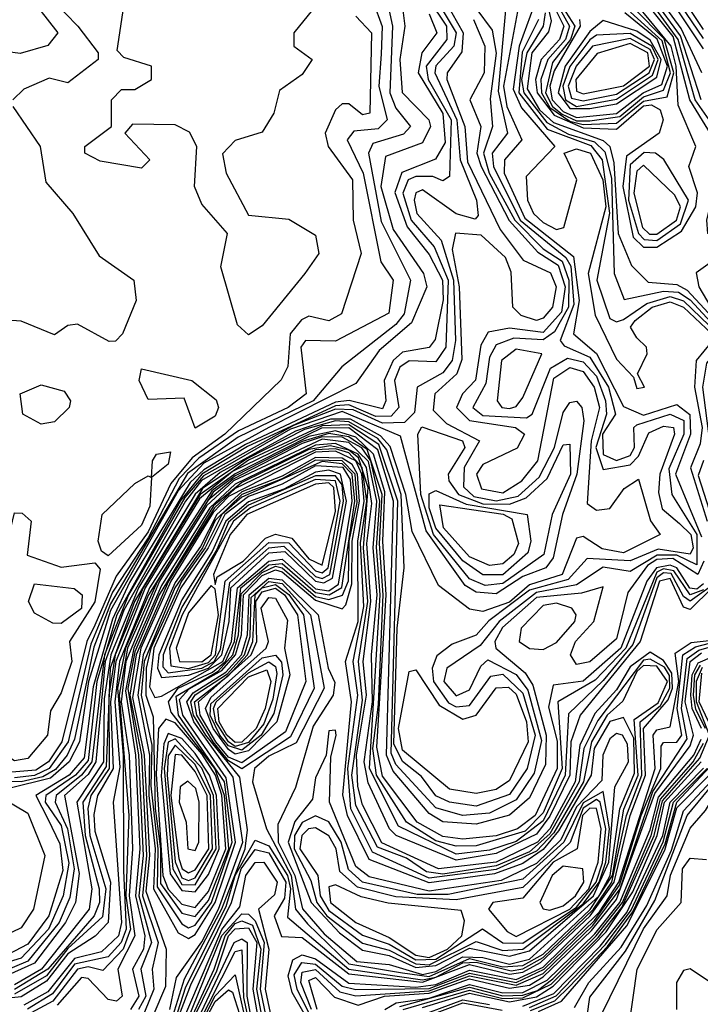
# Model space of a CAD drawing. Extents: x 2889633 to 3052318, y 540750 to 918690.
# Tile 555 of 656: x 2986683 to 2987700, y 830973 to 832445. Entities that reach past the tile are written whole.
import ezdxf

# ---------------------------------------------------------------- set-up
doc = ezdxf.new("R2010")
doc.units = 0

msp = doc.modelspace()

# ---------------------------------------------------------------- linework, layer by layer
at = {"layer": '0CON02XD'}
for points in [[(2987420.9, 832585), (2987504.4, 832435), (2987498.7, 832415), (2987472.2, 832385), (2987461.9, 832355), (2987462.7, 832335), (2987475, 832313.3), (2987505, 832292.7), (2987525, 832287.7)], [(2987441.5, 832545), (2987496, 832435), (2987489.7, 832415), (2987462.2, 832385), (2987453.7, 832355), (2987456.4, 832335), (2987481.6, 832301.6), (2987525, 832282.9), (2987575, 832281.1), (2987615, 832315.6), (2987627.2, 832317.2), (2987639.9, 832309.9), (2987644.6, 832295), (2987638.6, 832275), (2987589.5, 832240.5), (2987584.3, 832195), (2987599.5, 832119.5), (2987615, 832104.6)], [(2987246.2, 832535), (2987258.6, 832435), (2987250.8, 832385), (2987254.4, 832335.6), (2987294.4, 832295), (2987296.9, 832285), (2987285, 832260.5), (2987229.7, 832240.3), (2987222.6, 832195), (2987241, 832131), (2987286.2, 832065), (2987291.1, 832045), (2987268.6, 831991.4), (2987219.9, 831950.1), (2987185, 831900.8), (2987055.2, 831834.8), (2986958.2, 831781.8), (2986919.6, 831740.4), (2986818.7, 831561.3), (2986785.6, 831455), (2986772, 831365), (2986756.7, 831335), (2986729.1, 831310.9), (2986666.7, 831295)], [(2987340.3, 832495), (2987388.8, 832428.8), (2987394.7, 832394.7), (2987386.1, 832326.1), (2987389.5, 832285), (2987375.9, 832245), (2987384.7, 832215.3), (2987422.6, 832145), (2987465, 832101.9), (2987493.4, 832083.4), (2987503.3, 832055), (2987503, 832015), (2987482, 831978), (2987465, 831965.8), (2987421.3, 831968.7), (2987395, 831958.6), (2987385, 831940), (2987379.3, 831900.7), (2987360, 831865), (2987375, 831852.7), (2987440.5, 831849.5), (2987448.6, 831855), (2987476.2, 831923.8), (2987501.5, 831938.5), (2987525, 831933.2), (2987545, 831911.5), (2987558.4, 831875), (2987559.7, 831855), (2987543.7, 831805), (2987555, 831772), (2987595, 831778.9), (2987607.9, 831792.1), (2987622.9, 831827.1), (2987645, 831836.9), (2987660, 831835), (2987661.5, 831825), (2987639.3, 831765), (2987637.5, 831737.5), (2987643.2, 831713.2), (2987668.8, 831691.2), (2987686.1, 831675), (2987689.4, 831655), (2987685, 831645.6), (2987637.2, 831652.8), (2987595, 831635.4), (2987531.1, 831638.9), (2987502.5, 831607.5), (2987445, 831591.5), (2987384.2, 831545.8), (2987365, 831524.5), (2987329.1, 831510.9), (2987306.4, 831493.6), (2987299.5, 831475), (2987301.5, 831455), (2987323.5, 831423.5), (2987335, 831417.1), (2987355, 831419.5), (2987387, 831463), (2987405, 831466.1), (2987435, 831437.5), (2987453.3, 831375), (2987441.1, 831325), (2987415, 831286.4), (2987365, 831268.8), (2987325, 831274.6), (2987305, 831284.5), (2987283.3, 831313.3), (2987255, 831335.4), (2987242.2, 831362.2), (2987246.8, 831535), (2987257.5, 831625), (2987253.2, 831735), (2987231.4, 831801.4), (2987218.3, 831818.3), (2987175, 831843.3), (2987155, 831845.1), (2987108.3, 831831.7), (2987022.1, 831787.9), (2986956.2, 831743.8), (2986854.6, 831575), (2986818.3, 831475), (2986811.9, 831328.1), (2986777, 831275), (2986780.6, 831225), (2986801.6, 831145), (2986801.9, 831125), (2986794, 831105), (2986724.8, 831025), (2986675, 830994.5)], [(2987467.8, 832505), (2987512.4, 832435), (2987506.1, 832415), (2987479.3, 832380.7), (2987468.9, 832335), (2987479.3, 832315), (2987493.4, 832303.4), (2987515, 832293.6), (2987535, 832293.5)], [(2987705, 832429.7), (2987659.1, 832499.1)], [(2987311.7, 832485), (2987345.8, 832425), (2987343.5, 832396.5), (2987321.9, 832365), (2987321.2, 832355), (2987347.9, 832285), (2987352.3, 832232.3), (2987401, 832131), (2987435.3, 832085.3), (2987476.3, 832066.3), (2987484.8, 832045), (2987479.2, 832015), (2987465, 831998.4), (2987455, 831994.7), (2987432.5, 832002.5), (2987420, 832015), (2987417.3, 832067.3), (2987408.9, 832088.9), (2987372.5, 832122.5), (2987334.4, 832125.6), (2987329.1, 832100.9), (2987339.6, 832045), (2987343.5, 831936.5), (2987336.2, 831915), (2987303.3, 831885), (2987300.8, 831860.8), (2987320.7, 831840.7), (2987370, 831815), (2987346.9, 831775), (2987346.2, 831746.2), (2987361.7, 831731.7), (2987395, 831725.1), (2987427.6, 831732.4), (2987459.4, 831760.6), (2987481.9, 831805), (2987495, 831857.5), (2987505, 831872.5), (2987515, 831874.2), (2987522.9, 831865), (2987525.9, 831845), (2987515.7, 831765), (2987493.9, 831705), (2987480, 831640), (2987469.4, 831625), (2987435, 831612.4), (2987395, 831586.4), (2987365, 831588.7), (2987348.6, 831598.6), (2987290.3, 831680.3), (2987251.9, 831821.9), (2987165, 831859), (2987087.8, 831832.2), (2986954.5, 831755.5), (2986930.6, 831725), (2986838.4, 831561.6), (2986810.8, 831485), (2986796.9, 831335), (2986785, 831316.1), (2986750, 831285), (2986771.7, 831168.3), (2986766.4, 831125), (2986751.4, 831095), (2986705, 831034.3), (2986655, 831011.7)], [(2987702.2, 832365), (2987671.3, 832431.3), (2987635, 832481.5)], [(2987705, 832401.2), (2987649.1, 832485)], [(2987705, 832416.7), (2987655, 832490.4)], [(2987231.5, 832475), (2987240, 832435), (2987236.2, 832335), (2987245, 832312.5), (2987266.7, 832285), (2987256.6, 832273.4), (2987210.4, 832259.6), (2987204.4, 832245), (2987223.1, 832143.1), (2987266.9, 832055), (2987257.3, 832005), (2987245, 831988.9), (2987164.3, 831925.7), (2987121.5, 831875), (2987009.5, 831820.5), (2986933.7, 831766.3), (2986818.6, 831571.4), (2986793.6, 831506.4), (2986765, 831369.2), (2986753.8, 831345), (2986736.5, 831323.5), (2986717.4, 831312.6), (2986685, 831305.4), (2986636.9, 831306.9)], [(2987294.2, 832475), (2987320.7, 832435), (2987321.2, 832415), (2987290.3, 832375), (2987293.5, 832355), (2987327.7, 832295), (2987325, 832210), (2987315, 832203.8), (2987300.3, 832210.3), (2987275, 832210.4), (2987263.5, 832205), (2987255.4, 832185), (2987267.8, 832145), (2987302.3, 832105), (2987323.1, 832055), (2987319.6, 831955), (2987305, 831933.3), (2987265, 831934.4), (2987251.1, 831925), (2987242.9, 831905), (2987249.5, 831865), (2987238, 831852), (2987215, 831851.3), (2987175, 831868.9), (2987155, 831867.4), (2987023.3, 831806.7), (2986955.1, 831764.9), (2986923.7, 831726.3), (2986828.1, 831555), (2986798.2, 831455), (2986785, 831337.3), (2986766.1, 831315), (2986722.1, 831285), (2986721.1, 831275), (2986745, 831240), (2986756.3, 831183.7), (2986747.9, 831135), (2986725.7, 831085), (2986685, 831041.8), (2986645, 831029.5)], [(2987305.2, 832475.2), (2987335.3, 832425), (2987331.5, 832405), (2987305, 832375.7), (2987303.3, 832365), (2987336.1, 832295), (2987340.9, 832235), (2987365.4, 832175), (2987368.1, 832151.9), (2987363.6, 832146.4), (2987335, 832154.3), (2987285, 832190), (2987275, 832185.8), (2987272.5, 832175), (2987276.5, 832155), (2987312.9, 832115), (2987331, 832055), (2987334.1, 831965), (2987329.2, 831935), (2987315, 831916.5), (2987276.7, 831895), (2987272.9, 831857.1), (2987257.8, 831842.2), (2987225, 831841.2), (2987181.3, 831861.3), (2987155, 831862.3), (2987092.1, 831837.9), (2986957.5, 831762.5), (2986929.9, 831730.1), (2986845.3, 831585), (2986809.8, 831495), (2986790.6, 831335), (2986775.2, 831315), (2986737.3, 831285), (2986736.1, 831275), (2986754.4, 831235), (2986764.4, 831175), (2986757.6, 831132.4), (2986741.7, 831095), (2986695, 831037.1), (2986655, 831020.2)], [(2986732.7, 832472.7), (2986770, 832435), (2986800, 832395), (2986800, 832385), (2986755, 832350), (2986727, 832357), (2986689.3, 832340.7), (2986672.5, 832325)], [(2987211.1, 832471.1), (2987224.6, 832434.6), (2987223.2, 832393.2), (2987219.6, 832345), (2987232.2, 832295), (2987218.7, 832281.3), (2987182.1, 832277.9), (2987172.5, 832265), (2987196.2, 832215), (2987222.7, 832082.7), (2987240.8, 832055), (2987234.3, 832005.7), (2987155, 831964.2), (2987110, 831965), (2987103.1, 831955), (2987110.8, 831885), (2987084.3, 831865), (2987010.1, 831829.9), (2986950.7, 831789.3), (2986921.4, 831758.6), (2986875, 831670), (2986821.4, 831588.6), (2986789.1, 831510.9), (2986755.2, 831365), (2986727.1, 831325), (2986705.1, 831314.9), (2986675, 831311.1)], [(2987025, 831973.3), (2987008.3, 831988.3), (2986983.3, 832075), (2986993.3, 832125), (2986955, 832168.8), (2986944.2, 832195), (2986947.5, 832255), (2986936.4, 832276.4), (2986915, 832287.5), (2986851.7, 832288.3), (2986840, 832275), (2986877.5, 832235), (2986865, 832222.5), (2986803, 832233), (2986780, 832245), (2986780, 832255), (2986820, 832285), (2986820, 832325), (2986835, 832340), (2986855, 832340), (2986880, 832355), (2986880, 832375), (2986838.3, 832388.3), (2986828.3, 832398.3), (2986838.5, 832465)], [(2987428.5, 832465), (2987405.9, 832345), (2987411.1, 832315), (2987433.3, 832265), (2987407.5, 832235), (2987406.9, 832215), (2987437.7, 832147.7), (2987510.4, 832090.4), (2987519, 832025), (2987510.5, 831975), (2987545, 831945.5), (2987585, 831866.4), (2987615, 831853.5), (2987665, 831869.2), (2987684.3, 831854.3), (2987685.2, 831824.8), (2987663.1, 831765), (2987701.6, 831671.6)], [(2987451.1, 832465), (2987429.1, 832405), (2987420.6, 832340.6), (2987432.9, 832312.9), (2987482.5, 832255), (2987439.8, 832210.2), (2987441.6, 832175), (2987450.5, 832155), (2987465, 832141.2), (2987485, 832130.7), (2987496.3, 832133.7), (2987515.4, 832205), (2987496.7, 832245), (2987515, 832251.5), (2987536, 832245), (2987554.2, 832205), (2987558.6, 832165), (2987532.6, 832065), (2987543.1, 832003.1), (2987575, 831937.1), (2987600, 831910), (2987605, 831893.3), (2987616.7, 831895), (2987606.2, 831915), (2987620.6, 831945), (2987619.4, 831955), (2987605, 831968.9), (2987595.6, 831985), (2987602.9, 831995), (2987627.9, 832015), (2987655, 832022.7), (2987675, 832014.8), (2987717.5, 831975)], [(2987472, 832465), (2987477.3, 832442.7), (2987473.4, 832426.6), (2987448.1, 832395), (2987441.2, 832341.2), (2987459.6, 832309.6), (2987480.8, 832290.8), (2987555, 832264.1), (2987564.8, 832254.8), (2987570.7, 832230.7), (2987577.1, 832125), (2987597.3, 832077.3), (2987622.2, 832052.2), (2987665, 832048.7), (2987680.3, 832040.3), (2987750, 831965), (2987751.4, 831945), (2987726.8, 831913.2), (2987720.8, 831885), (2987729.1, 831839.1), (2987735, 831833.2), (2987755, 831833)], [(2987615, 832104.6), (2987635, 832104.7), (2987671.7, 832128.3), (2987693.2, 832165), (2987695.9, 832185.9), (2987682.9, 832225), (2987693.3, 832255), (2987666.9, 832316.9), (2987664.2, 832375), (2987656.3, 832405), (2987607, 832465)], [(2987755, 831833), (2987816.2, 831863.8), (2987837.8, 831885), (2987858.6, 831951.4), (2987904.7, 832025), (2987908.5, 832058.5), (2987895, 832069.5), (2987835, 832067.1), (2987785, 832103.8), (2987711.2, 832125), (2987710, 832145), (2987728.9, 832225), (2987726.4, 832256.4), (2987684.4, 832325), (2987659.5, 832419.5), (2987619.5, 832469.5)], [(2987734.2, 832265), (2987692.4, 832325), (2987667.1, 832415), (2987624.2, 832474.2)], [(2987701.1, 832325), (2987670.6, 832420.6), (2987630.9, 832475)], [(2987295, 832453.3), (2987306.4, 832425), (2987283.8, 832395), (2987278.4, 832365), (2987315, 832304.4), (2987318.8, 832261.2), (2987304.1, 832235.9), (2987253.9, 832216.1), (2987243.7, 832186.3), (2987261.9, 832135), (2987295, 832093.5), (2987314.7, 832055), (2987315.7, 832025.7), (2987303.6, 831966.4), (2987295, 831954.3), (2987255, 831947.3), (2987240.8, 831935), (2987227.5, 831905), (2987230, 831875), (2987225, 831862.7), (2987175.2, 831875.2), (2987155, 831872.9), (2987020.5, 831809.5), (2986958.2, 831771.8), (2986937.5, 831752.5), (2986846.9, 831603.1), (2986821.7, 831548.3), (2986792.7, 831447.3), (2986779, 831341), (2986756.7, 831315), (2986706.8, 831285), (2986725, 831250), (2986742.7, 831212.7), (2986747.2, 831172.8), (2986726.3, 831105), (2986695, 831062.7), (2986655, 831041.8)], [(2986711.4, 832461.4), (2986740, 832425), (2986725, 832406.2), (2986683.8, 832393.8), (2986665, 832396.7)], [(2987408.7, 832458.7), (2987397.8, 832337.8), (2987411.9, 832275), (2987389.1, 832245), (2987390.8, 832225), (2987431, 832145), (2987499.1, 832089.1), (2987506.3, 832076.3), (2987511, 832019), (2987490.6, 831965), (2987496.8, 831956.8), (2987535, 831940), (2987562.8, 831895), (2987573.1, 831855), (2987553.8, 831825), (2987555, 831794.5), (2987575, 831785.8), (2987595, 831793.2), (2987601.9, 831805), (2987600.6, 831835), (2987605, 831838.9), (2987655, 831854.6), (2987675.6, 831845.6), (2987675.3, 831825), (2987652.9, 831772.9), (2987657.3, 831735), (2987694.8, 831675), (2987695, 831629.5), (2987665, 831644.2), (2987635.7, 831644.3), (2987595, 831619.5), (2987555, 831626.1), (2987515, 831599.6), (2987455, 831588.4), (2987399.6, 831545), (2987370.9, 831509.1), (2987321.4, 831475), (2987316.5, 831455), (2987335, 831433.8), (2987355, 831442.9), (2987371.8, 831478.2), (2987382.6, 831487.4), (2987425, 831465.9), (2987442.4, 831442.4), (2987462.8, 831367.2), (2987451.8, 831318.2), (2987425, 831278.2), (2987385, 831258.2), (2987344.7, 831254.7), (2987305, 831266.2), (2987245, 831331.2), (2987237.8, 831347.8), (2987247.8, 831725), (2987219.5, 831809.5), (2987175, 831838.8), (2987135, 831837.4), (2987025, 831786.2), (2986952.6, 831735), (2986867.2, 831595), (2986825.5, 831495), (2986816, 831435), (2986816.8, 831325), (2986789, 831285), (2986784.8, 831265.2), (2986787.7, 831225), (2986811.4, 831145), (2986806.5, 831103.5), (2986755, 831056.1), (2986723, 831015), (2986675, 830987.8)], [(2987120.5, 832459.5), (2987092.5, 832425), (2987092.5, 832405), (2987120, 832385), (2987105, 832362.5), (2987071.2, 832338.8), (2987062.5, 832305), (2987045, 832276.2), (2987005, 832264), (2986985.9, 832244.1), (2986991.4, 832215), (2987025, 832152.5), (2987085, 832146.2), (2987125, 832122.5), (2987130, 832095), (2987109.2, 832065), (2987045, 831986.7), (2987025, 831973.3)], [(2987468.4, 832455), (2987465.3, 832435), (2987440.7, 832395), (2987433, 832355), (2987436.2, 832335), (2987470.8, 832290.8), (2987503.2, 832273.2), (2987542, 832262), (2987557.2, 832247.2), (2987567.5, 832207.5), (2987571.4, 832065), (2987586.4, 832026.4), (2987645, 832038.8), (2987667.2, 832037.2), (2987685, 832025.8), (2987741, 831965), (2987740.6, 831949.4), (2987716, 831914), (2987713.6, 831875), (2987721, 831831), (2987733, 831823)], [(2987515, 832298.3), (2987575, 832304.5), (2987614.6, 832335.4), (2987642.4, 832347.6), (2987651.2, 832375), (2987635.5, 832415.5), (2987587, 832455)], [(2987525, 832287.7), (2987575, 832289.8), (2987615, 832323), (2987650.7, 832329.3), (2987660.4, 832365), (2987645.9, 832415.9), (2987601.4, 832461.4)], [(2987535, 832293.5), (2987579.9, 832300.1), (2987615, 832329.5), (2987645, 832339.2), (2987655.6, 832365), (2987642.8, 832412.8), (2987595.7, 832455.7)], [(2987185, 832450), (2987208.5, 832425), (2987206, 832305), (2987195, 832302.5), (2987175, 832318.8), (2987165, 832318.8), (2987155, 832310), (2987139.2, 832275), (2987144, 832255), (2987180, 832205), (2987181.4, 832145), (2987193.1, 832095), (2987163.8, 832005), (2987145, 831994.2), (2987115, 832001.4), (2987104, 831996), (2987087.3, 831975), (2987083.8, 831926.2), (2987073.7, 831906.3), (2986989.2, 831825), (2986940.6, 831789.4), (2986908.9, 831751.1), (2986875, 831678.8), (2986827.1, 831612.9), (2986795, 831539.2), (2986783.3, 831515), (2986745.7, 831365), (2986725.8, 831335), (2986707.2, 831322.8), (2986665, 831319.3)], [(2987361.1, 832445), (2987377.9, 832405), (2987377.1, 832365), (2987355.8, 832325), (2987371.8, 832285), (2987366.2, 832245), (2987372.3, 832225), (2987414.3, 832144.3), (2987457.2, 832097.2), (2987487.7, 832077.7), (2987498.2, 832045), (2987492.5, 832007.5), (2987465, 831976.8), (2987415, 831983.2), (2987382.8, 831977.2), (2987372.2, 831957.8), (2987364.1, 831905.9), (2987344.4, 831885), (2987335.6, 831865), (2987355, 831845.4), (2987423.8, 831835), (2987437.1, 831825), (2987426.2, 831803.8), (2987375, 831779.6), (2987365.8, 831765), (2987373.2, 831743.2), (2987405, 831737.3), (2987433.2, 831755), (2987457.4, 831785), (2987481.2, 831908.8), (2987505, 831924.6), (2987525, 831918.5), (2987541.6, 831895), (2987549.5, 831865), (2987537, 831815), (2987531.1, 831721.1), (2987545, 831711.4), (2987565, 831714), (2987586.1, 831743.9), (2987607.5, 831757.5), (2987625.6, 831695.6), (2987640, 831675), (2987585, 831647.5), (2987553.6, 831653.6), (2987525, 831671.9), (2987515, 831669.4), (2987493.6, 831615), (2987445, 831599.6), (2987415, 831573.8), (2987375, 831559.6), (2987355, 831563.1), (2987308.9, 831598.9), (2987269.3, 831679.3), (2987259.8, 831735), (2987236.6, 831806.6), (2987222.3, 831822.3), (2987177.2, 831847.2), (2987147.6, 831847.6), (2987095, 831829.2), (2986982.5, 831767.5), (2986944.9, 831735.1), (2986860.5, 831595), (2986819.3, 831495), (2986809.1, 831429.1), (2986808, 831335), (2986768.3, 831275), (2986790.8, 831145), (2986786.7, 831115), (2986715.7, 831025), (2986675, 831001.6)], [(2987458.4, 832445), (2987434, 832396), (2987428.9, 832335), (2987471, 832281), (2987536.5, 832256.5), (2987553.3, 832235), (2987564.5, 832155.5), (2987545.6, 832055), (2987565, 831998), (2987575, 831992.9), (2987585, 831996.4), (2987619.9, 832020.1), (2987655, 832030.8), (2987675, 832024.3), (2987726.4, 831975), (2987728.8, 831955), (2987709.1, 831930.9), (2987703.2, 831895), (2987713.9, 831813.9), (2987725, 831809.1)], [(2987519.5, 832445), (2987520.6, 832435), (2987481.8, 832368.2), (2987475.2, 832345), (2987478.4, 832325), (2987495, 832307.2), (2987515, 832298.3)], [(2987505, 832311.8), (2987535, 832311.8), (2987575, 832318.8), (2987635, 832358.9), (2987641.6, 832385), (2987625, 832414.2), (2987605, 832427.3), (2987555, 832443.3), (2987535, 832426.8), (2987498, 832375), (2987487.8, 832335), (2987505, 832311.8)], [(2987515, 832314.6), (2987575, 832325.9), (2987628.6, 832361.4), (2987637, 832385), (2987627.4, 832405), (2987595, 832423.8), (2987545, 832421.2), (2987535, 832414.7), (2987505, 832374.6), (2987494.8, 832345), (2987498.4, 832325), (2987515, 832314.6)], [(2987525, 832323.2), (2987575, 832333.3), (2987623.8, 832365), (2987631.6, 832385), (2987625, 832400), (2987595, 832416.6), (2987539.1, 832405), (2987514.3, 832375), (2987502.5, 832345), (2987507.5, 832327.5), (2987525, 832323.2)], [(2987525, 832333.6), (2987585, 832345.6), (2987623.9, 832375), (2987621.6, 832395), (2987595, 832409), (2987545.8, 832394.2), (2987513.8, 832355), (2987515, 832337.5), (2987525, 832333.6)], [(2986672.5, 832315), (2986713.3, 832255), (2986721.7, 832201.7), (2986762.5, 832155), (2986801.4, 832091.4), (2986853.3, 832055), (2986856.7, 832025), (2986836.7, 831975), (2986826.1, 831963.9), (2986816.4, 831963.6), (2986769.3, 831989.3), (2986755, 831987.5), (2986735, 831973.3), (2986685, 831994), (2986635, 831997.5)], [(2987635, 832114.3), (2987670.4, 832139.6), (2987682.5, 832175), (2987645.5, 832235.5), (2987633.3, 832245), (2987616.2, 832246.2), (2987595, 832227.5), (2987592.6, 832175), (2987607.6, 832125), (2987616.1, 832116.1), (2987635, 832114.3)], [(2987635, 832123.8), (2987664.7, 832145), (2987670.3, 832165), (2987662.1, 832182.1), (2987615, 832226.9), (2987605, 832218), (2987600.9, 832185), (2987613.8, 832133.8), (2987624.1, 832124.1), (2987635, 832123.8)], [(2987750.3, 831850.3), (2987775, 831854.4), (2987815.9, 831885), (2987826.9, 831935), (2987854.6, 831985), (2987858.1, 832008.1), (2987853.8, 832013.8), (2987834.3, 832015), (2987807.1, 832055), (2987785, 832073.8), (2987755, 832082.2), (2987715, 832081.1), (2987694, 832066), (2987698, 832045), (2987715.8, 832015), (2987766.1, 831966.1), (2987771.8, 831948.2), (2987769.5, 831930.5), (2987740.3, 831895), (2987738.8, 831865), (2987750.3, 831850.3)], [(2987415, 831863.3), (2987425, 831866.2), (2987435, 831880), (2987463.3, 831945), (2987425, 831951.9), (2987403.1, 831935), (2987396.2, 831875), (2987403.3, 831865), (2987415, 831863.3)], [(2987717, 831963), (2987693.9, 831935), (2987691.5, 831895), (2987702.6, 831835), (2987699.7, 831810.3), (2987685.3, 831774.7), (2987710.2, 831695)], [(2986945, 831833.8), (2986928.8, 831878.8), (2986875, 831876.7), (2986861.2, 831905), (2986865, 831922.5), (2986940, 831905), (2986976.4, 831876.4), (2986980, 831865), (2986975, 831852), (2986945, 831833.8)], [(2986715, 831840), (2986687.5, 831855), (2986683.8, 831885), (2986715, 831898.6), (2986749.1, 831889.1), (2986758.8, 831875), (2986756.7, 831865), (2986735, 831843.3), (2986715, 831840)], [(2987705.1, 831634.9), (2987696.4, 831615), (2987659.2, 831639.2), (2987635, 831637.5), (2987621.2, 831628.8), (2987591.8, 831588.2), (2987575, 831519.2), (2987535, 831484.7), (2987515, 831480.5), (2987506.2, 831495), (2987513.4, 831515), (2987540.7, 831545), (2987555, 831596.7), (2987522.6, 831587.4), (2987455, 831580.8), (2987404.2, 831535.8), (2987393.1, 831515), (2987394.4, 831505), (2987438.1, 831468.1), (2987449.5, 831449.5), (2987469.6, 831375), (2987468.9, 831331.1), (2987445, 831281.1), (2987415, 831255.4), (2987365, 831241.9), (2987315, 831245.4), (2987295, 831257.9), (2987241, 831321), (2987230.9, 831345), (2987241.6, 831725), (2987218.3, 831801.7), (2987175, 831834.2), (2987133.8, 831833.8), (2987000.9, 831769.1), (2986951.5, 831728.5), (2986870.4, 831595), (2986826.3, 831485), (2986818.7, 831425), (2986822.4, 831325), (2986798.9, 831285), (2986793.5, 831256.5), (2986795, 831231.2), (2986818.8, 831155), (2986815.2, 831094.8), (2986795.7, 831074.3), (2986755, 831048), (2986723, 831007), (2986685, 830983.8), (2986605, 830975.5)], [(2987378.7, 831598.7), (2987355, 831608.8), (2987301.3, 831675), (2987282.5, 831735), (2987278, 831825), (2987284, 831836), (2987344.4, 831815), (2987348.2, 831805), (2987323.3, 831765), (2987324, 831755), (2987338.8, 831735), (2987375, 831721), (2987415, 831720.4), (2987440, 831730), (2987471.2, 831758.8), (2987495, 831809.2), (2987505, 831810), (2987505.8, 831765), (2987478.8, 831705), (2987466.4, 831645), (2987405, 831601.6), (2987378.7, 831598.7)], [(2987705, 831601), (2987695, 831593.2), (2987684.6, 831594.6), (2987665, 831625.2), (2987655, 831629.2), (2987634.7, 831625.3), (2987620, 831605), (2987581.2, 831505), (2987525, 831455.9), (2987480.2, 831449.8), (2987473, 831417), (2987486, 831366), (2987486.2, 831325), (2987453.3, 831255), (2987426.7, 831235), (2987395, 831224.7), (2987345, 831219.7), (2987315, 831223.3), (2987276.8, 831245), (2987225, 831313.9), (2987216.8, 831356.8), (2987230.7, 831585), (2987225.7, 831665), (2987228.8, 831738.8), (2987211.7, 831795), (2987185, 831820.3), (2987155, 831829.8), (2987115, 831821.7), (2987005, 831765.5), (2986969.8, 831740.2), (2986876.9, 831595), (2986832.2, 831485), (2986825.1, 831424.9), (2986832.7, 831327.3), (2986822.7, 831275), (2986834.8, 831095), (2986830.3, 831075), (2986805, 831050.9), (2986765, 831041.2), (2986725, 830991.4), (2986688.9, 830971.1)], [(2987705, 831592.3), (2987685, 831584.8), (2987660.6, 831620.6), (2987645, 831623.7), (2987635, 831618.4), (2987588.6, 831505), (2987542.9, 831457.1), (2987487.1, 831425), (2987493.4, 831325), (2987465, 831258.9), (2987438.4, 831231.6), (2987365, 831209.7), (2987335, 831208.8), (2987305, 831217), (2987260.9, 831245), (2987216, 831315), (2987210.5, 831355), (2987219.2, 831420.8), (2987226.2, 831585), (2987220.8, 831660.8), (2987224.5, 831735), (2987202.1, 831802.1), (2987175, 831821.1), (2987145, 831825.8), (2987105, 831814.2), (2987005, 831762.6), (2986971.8, 831738.2), (2986875.2, 831585), (2986840.9, 831505), (2986828.9, 831445), (2986837.6, 831345), (2986838, 831172), (2986841.9, 831085), (2986834.7, 831065), (2986815, 831043.8), (2986765, 831032.8), (2986731.9, 830988.1), (2986694.6, 830965.4)], [(2987712.6, 831595), (2987685, 831575.2), (2987675, 831582.5), (2987656.5, 831616.5), (2987645, 831617.8), (2987635, 831610.2), (2987599.4, 831510.6), (2987555, 831456.6), (2987503.1, 831406.9), (2987497.9, 831315), (2987465, 831246.9), (2987425, 831216), (2987385, 831203.1), (2987335, 831197.1), (2987248.8, 831238.8), (2987205.5, 831325), (2987221.8, 831585), (2987215.9, 831655.9), (2987221.1, 831725), (2987207.8, 831785), (2987194.4, 831804.4), (2987165, 831820.4), (2987135, 831821), (2987105, 831810.8), (2987002.1, 831757.9), (2986964.2, 831725.8), (2986888.7, 831605), (2986844, 831505), (2986831.3, 831435), (2986845.9, 831255), (2986841.5, 831135), (2986848.6, 831085), (2986837.6, 831055), (2986807.1, 831022.9), (2986785, 831028.4), (2986769.1, 831025), (2986732.5, 830977.5), (2986700.2, 830959.8)], [(2987717.9, 831595), (2987685, 831562.9), (2987675, 831566.4), (2987655, 831609.3), (2987639, 831605), (2987610.2, 831515), (2987520.3, 831405), (2987506.3, 831365), (2987504.8, 831315), (2987475, 831253.7), (2987455, 831227.1), (2987395, 831197.9), (2987335, 831188.1), (2987245.7, 831225), (2987235.4, 831235), (2987203.9, 831303.9), (2987197.8, 831335), (2987210.2, 831425), (2987208.5, 831495), (2987217.3, 831585), (2987211.1, 831655), (2987216.8, 831725), (2987204.3, 831784.3), (2987175, 831812.7), (2987135, 831817.6), (2987002.3, 831755), (2986962, 831718), (2986891.9, 831605), (2986841.4, 831485), (2986834.5, 831425), (2986846.7, 831345), (2986851.6, 831205), (2986846.3, 831135), (2986854.8, 831075.2), (2986829.4, 831025), (2986836.2, 830985), (2986827.5, 830977.5), (2986815, 830980), (2986785, 831011.4), (2986775, 831012.9), (2986738.7, 830971.3)], [(2986915, 830940.5), (2986938.5, 831001.5), (2986999.3, 831125), (2987014, 831175), (2987035, 831204.2), (2987055, 831199), (2987080.6, 831155), (2987078.6, 831131.4), (2987063.4, 831105), (2987074, 831074), (2987105, 831072.5), (2987175, 831018.3), (2987285, 831005.7), (2987355, 831032.1), (2987415, 831017.9), (2987435, 831020.5), (2987461.4, 831035), (2987535.3, 831104.7), (2987571.4, 831155), (2987595.1, 831255), (2987617.9, 831315), (2987615.2, 831385), (2987652.1, 831427.9), (2987658.6, 831445), (2987657.7, 831467.7), (2987645, 831486.5), (2987625, 831498.9), (2987595, 831477.1), (2987575, 831442.7), (2987542.6, 831407.4), (2987520.1, 831359.9), (2987513, 831305), (2987475.1, 831234.9), (2987456.7, 831215), (2987394.9, 831185.1), (2987308.8, 831175), (2987224.2, 831214.2), (2987195, 831270.6), (2987188.2, 831298.2), (2987186.2, 831345), (2987201, 831435), (2987196.4, 831485), (2987207.8, 831575), (2987201.6, 831661.6), (2987208.9, 831721.1), (2987201.2, 831775), (2987188.7, 831795), (2987155, 831810.8), (2987125, 831808.7), (2987005, 831750.3), (2986966.8, 831715), (2986895, 831598.8), (2986853.5, 831505), (2986841.2, 831441.2), (2986855.8, 831345), (2986862.6, 831205), (2986855.9, 831135), (2986870, 831075), (2986868.1, 831055), (2986851.4, 831025), (2986861.1, 830985), (2986848.4, 830965)], [(2986915, 830948.8), (2986931.1, 830998.9), (2986991.3, 831118.7), (2987005, 831165.3), (2987035, 831217.8), (2987055, 831209.4), (2987082.9, 831165), (2987087.4, 831145), (2987083, 831103), (2987175, 831025.2), (2987285, 831009.4), (2987305, 831013.4), (2987345, 831034.7), (2987365, 831035.6), (2987417.3, 831022.7), (2987435, 831025.4), (2987465, 831042.4), (2987540.4, 831115), (2987568, 831155), (2987589.6, 831255), (2987612.4, 831315), (2987610.2, 831395), (2987640.5, 831419.5), (2987654.4, 831445), (2987654, 831464), (2987646.5, 831476.5), (2987625, 831488.7), (2987615, 831487.3), (2987546.9, 831396.9), (2987526, 831355), (2987519.2, 831305), (2987475, 831227.4), (2987445, 831200.4), (2987395, 831179.6), (2987315, 831167), (2987290.7, 831170.7), (2987260.9, 831190.9), (2987217.5, 831207.5), (2987185, 831270), (2987179.4, 831315), (2987195, 831427.5), (2987189.3, 831485), (2987203, 831575), (2987196.8, 831655), (2987203.6, 831745), (2987189.4, 831789.4), (2987175, 831800.8), (2987147.5, 831807.5), (2987115, 831801.8), (2987015, 831752.8), (2986972.4, 831717.6), (2986891.5, 831585), (2986855, 831499.7), (2986844.6, 831444.6), (2986860.2, 831345), (2986867.6, 831195), (2986861, 831135), (2986879.7, 831065), (2986864, 831025), (2986871.2, 830985), (2986860.6, 830965)], [(2986911.7, 830955), (2986929.1, 831010.9), (2986984.8, 831115.2), (2987019.7, 831205), (2987023.4, 831233.4), (2987012, 831312), (2986960.9, 831375), (2986942.4, 831405), (2986938.4, 831425), (2986944.9, 831435.1), (2986993.2, 831466.8), (2987018.8, 831495), (2987027.5, 831522.5), (2987029, 831581), (2987055, 831604.9), (2987075, 831601.5), (2987117.4, 831555), (2987137.7, 831445), (2987096.3, 831363.7), (2987055, 831343.5), (2987034, 831325), (2987030.6, 831305), (2987051.9, 831235), (2987088.5, 831165), (2987095.3, 831115), (2987112.9, 831092.9), (2987175, 831033.2), (2987255, 831019.5), (2987295, 831014.4), (2987355, 831041), (2987405, 831028.4), (2987435, 831030.7), (2987465, 831047.7), (2987535.6, 831114.4), (2987568.6, 831165), (2987585.9, 831264.1), (2987607, 831315), (2987601.4, 831398.6), (2987636.9, 831423.1), (2987651, 831455), (2987635, 831477.9), (2987615, 831479.2), (2987605, 831470), (2987584.1, 831425.9), (2987560.8, 831405), (2987537.6, 831365), (2987525.5, 831305), (2987481.2, 831228.8), (2987455, 831201.5), (2987395, 831174), (2987295, 831161), (2987210.2, 831200.2), (2987177.8, 831265), (2987173.3, 831325), (2987188.1, 831435), (2987181, 831485), (2987197.1, 831567.1), (2987192.4, 831662.4), (2987201.5, 831725), (2987194.7, 831775), (2987175, 831796.9), (2987155, 831803.2), (2987125, 831801.6), (2987005, 831743.6), (2986973.9, 831715), (2986905.1, 831605), (2986856.8, 831495), (2986847.6, 831435), (2986864.7, 831345), (2986872.4, 831195), (2986866.4, 831135), (2986889.7, 831065), (2986880.9, 831025), (2986883.3, 830995), (2986869.2, 830960.8)], [(2986815, 831643.3), (2986805, 831650), (2986800, 831665), (2986806.2, 831705), (2986855, 831751.2), (2986875, 831762.5), (2986880, 831760), (2986881.2, 831785), (2986887.5, 831795), (2986908.3, 831798.3), (2986905, 831780), (2986880, 831760), (2986877.3, 831717.3), (2986865, 831688.9), (2986815, 831643.3)], [(2986907.2, 830965), (2986917.1, 831012.9), (2986955, 831066), (2986979.9, 831115), (2987016.2, 831215), (2987002.1, 831312.1), (2986943.1, 831395), (2986932.6, 831425), (2986942, 831438), (2986991.1, 831468.9), (2987014.2, 831495), (2987023.2, 831525), (2987025.8, 831585), (2987055, 831609.5), (2987075, 831607.4), (2987128.7, 831555), (2987143.9, 831475), (2987153.7, 831453.7), (2987151.5, 831435), (2987121.4, 831388.6), (2987095, 831296.7), (2987068.5, 831241.5), (2987069, 831215), (2987094, 831165), (2987105.5, 831115.5), (2987137.8, 831077.8), (2987186.7, 831036.7), (2987235, 831031.9), (2987285, 831017.3), (2987305, 831021.6), (2987345, 831043.4), (2987375, 831042.5), (2987415, 831032.8), (2987445, 831040.3), (2987548.7, 831135), (2987565.3, 831165), (2987579.8, 831265), (2987601.9, 831318.1), (2987600.7, 831370.7), (2987585, 831401.5), (2987565, 831395.4), (2987541.3, 831355), (2987537.1, 831315), (2987488.3, 831231.7), (2987465, 831203.9), (2987435, 831183.2), (2987392.3, 831167.7), (2987295, 831154.2), (2987205, 831189.2), (2987172.6, 831255), (2987165.9, 831285.9), (2987178.6, 831425), (2987169.6, 831485), (2987188.6, 831545), (2987188.2, 831665), (2987197.9, 831725), (2987194.4, 831765), (2987185, 831785.1), (2987155, 831799.3), (2987125, 831798), (2986995, 831731.8), (2986972.2, 831707.8), (2986908.7, 831605), (2986863.7, 831505), (2986851.5, 831431.5), (2986868.9, 831345), (2986877.1, 831195), (2986871.5, 831141.5), (2986901.8, 831055), (2986900.9, 830999.1), (2986881.9, 830955)], [(2986935, 831070.8), (2986945, 831076.8), (2986974.9, 831125), (2987005.4, 831215), (2986991.2, 831311.2), (2986926.8, 831405), (2986921.8, 831428.2), (2986935.9, 831444.1), (2986985, 831471.5), (2987005.5, 831495), (2987014.5, 831525), (2987017.4, 831585), (2987045, 831613.6), (2987065, 831621.9), (2987075, 831619.1), (2987125, 831576.6), (2987165, 831563.8), (2987170.2, 831569.8), (2987179, 831601), (2987179.7, 831665), (2987190.8, 831725), (2987187.6, 831765), (2987179.7, 831779.7), (2987165, 831789.3), (2987125, 831790.2), (2987075, 831762.1), (2987015, 831738.6), (2986977.4, 831705), (2986953.1, 831656.9), (2986915, 831603), (2986867.6, 831495), (2986859.6, 831435), (2986877, 831345), (2986875.8, 831285), (2986885.5, 831205), (2986882.7, 831145), (2986919.6, 831079.6), (2986935, 831070.8)], [(2986935, 831087.1), (2986945, 831091.1), (2986969.3, 831125), (2987000.5, 831215), (2986989.1, 831305), (2986920.3, 831405), (2986916.7, 831433.3), (2986979.3, 831470.7), (2987001.4, 831495), (2987010.1, 831525), (2987013.7, 831586.3), (2987045, 831618.1), (2987065, 831627.5), (2987075, 831625.2), (2987125, 831582.5), (2987145, 831577.9), (2987165.5, 831584.5), (2987174.2, 831605.8), (2987175.5, 831665), (2987187, 831723), (2987184, 831765), (2987165, 831785.3), (2987125, 831786.1), (2987075, 831758.1), (2987015, 831734.7), (2986975, 831695.7), (2986955.9, 831655), (2986914.7, 831595), (2986869.1, 831485), (2986864.4, 831435), (2986880.1, 831360.1), (2986879.1, 831299.1), (2986889.5, 831205), (2986888.4, 831148.4), (2986925, 831092.7), (2986935, 831087.1)], [(2986945, 831104.1), (2986965, 831128), (2986995.4, 831205), (2986989.1, 831285), (2986974.7, 831325), (2986909.1, 831409.1), (2986905.2, 831425), (2986919.5, 831445), (2986971.1, 831468.9), (2986990.4, 831485), (2987004, 831515), (2987013.2, 831595), (2987055, 831629.5), (2987075, 831631.6), (2987125, 831588.1), (2987145.2, 831584.8), (2987164.4, 831595.6), (2987183.5, 831725), (2987179.7, 831765), (2987165, 831780.6), (2987135, 831784.2), (2987015, 831730.6), (2986984.9, 831705), (2986960.1, 831655), (2986924.5, 831605), (2986879, 831505), (2986871.8, 831475), (2986871.2, 831435), (2986882.3, 831402.3), (2986885.1, 831265.1), (2986893.5, 831205), (2986893.3, 831153.3), (2986925, 831108.9), (2986945, 831104.1)], [(2986885, 831431.1), (2986895, 831433.3), (2986986.5, 831485), (2986999.4, 831515), (2987008.5, 831595), (2987055, 831634.9), (2987075, 831638.2), (2987125, 831593.5), (2987145, 831590.9), (2987159.4, 831600.6), (2987179.6, 831725), (2987177.4, 831757.4), (2987166.3, 831775), (2987125, 831777.5), (2987075, 831750), (2987025, 831732), (2986989.4, 831705), (2986964.3, 831655), (2986923.6, 831595), (2986883.4, 831505), (2986877, 831447), (2986885, 831431.1)], [(2987705, 831785.7), (2987696.6, 831763.4), (2987717.7, 831697.7)], [(2986895, 831461.3), (2986935, 831464.7), (2986965, 831475.3), (2986984.9, 831495), (2986995.7, 831545), (2986998.3, 831595), (2987055, 831647.7), (2987079.3, 831649.3), (2987125, 831605.2), (2987137.5, 831602.5), (2987150.2, 831609.8), (2987171.3, 831725), (2987162.2, 831765), (2987145, 831770.9), (2987125, 831768), (2987077.5, 831742.5), (2987025, 831723.7), (2986991.1, 831695), (2986970.5, 831649.5), (2986925, 831577.5), (2986890.9, 831495), (2986889, 831475), (2986895, 831461.3)], [(2986905, 831468.1), (2986955, 831474.9), (2986973.3, 831485), (2986982.8, 831502.8), (2986996.7, 831603.3), (2987055, 831654.8), (2987077.5, 831657.5), (2987125, 831612.3), (2987135, 831609), (2987146.3, 831615), (2987166.9, 831725), (2987165, 831749.1), (2987155, 831762.9), (2987125, 831762.9), (2987025, 831718.8), (2986995, 831693.5), (2986977.5, 831652.5), (2986925, 831566.4), (2986897.1, 831495), (2986897, 831477), (2986905, 831468.1)], [(2986935, 831474.6), (2986965, 831483.6), (2986975.6, 831495), (2986989.8, 831605), (2987055, 831662.8), (2987085, 831662.5), (2987125, 831620.4), (2987135, 831617.4), (2987144.1, 831625), (2987161.8, 831725), (2987155, 831755.2), (2987125, 831757.1), (2987027.6, 831715), (2987002.6, 831695), (2986925.6, 831555), (2986906.7, 831505), (2986908.8, 831478.8), (2986935, 831474.6)], [(2986975, 831600), (2986978.1, 831611.9), (2987016.8, 831635), (2987050.4, 831669.6), (2987065, 831675.3), (2987089.5, 831669.5), (2987115, 831638.6), (2987135, 831629.2), (2987155, 831710), (2987152.5, 831745), (2987145, 831752.1), (2987125, 831750), (2987022.2, 831705), (2986997.4, 831675), (2986972.7, 831615), (2986975, 831600)], [(2987375, 831614.6), (2987345, 831635.4), (2987305, 831684.6), (2987294.8, 831715), (2987295, 831735.7), (2987305, 831740.9), (2987350.3, 831720.3), (2987441.2, 831705), (2987446.9, 831665), (2987442.3, 831647.7), (2987405, 831614.7), (2987375, 831614.6)], [(2987385, 831628.5), (2987355, 831641.5), (2987316.2, 831685), (2987310.8, 831719.2), (2987405.2, 831705.2), (2987418.4, 831698.4), (2987428.5, 831661.5), (2987421.5, 831645), (2987405, 831630.9), (2987385, 831628.5)], [(2986675, 831336.5), (2986630.6, 831365), (2986618.9, 831385), (2986612.1, 831425), (2986619.3, 831460.7), (2986654.4, 831515.6), (2986665.8, 831545), (2986660, 831645), (2986675, 831707.5), (2986686.7, 831706.7), (2986700, 831695), (2986693.9, 831643.9), (2986745, 831626), (2986795, 831632.5), (2986803, 831623), (2986795, 831574.4), (2986757.3, 831515), (2986760.7, 831485), (2986745, 831438), (2986728.7, 831411.3), (2986724.4, 831375), (2986695, 831340), (2986675, 831336.5)], [(2986745, 831542), (2986732.3, 831542.3), (2986705, 831557.5), (2986696.2, 831575), (2986705, 831601.2), (2986764.1, 831594.1), (2986776, 831585), (2986775, 831564.2), (2986745, 831542)], [(2986955, 831484.4), (2986969, 831495), (2986980.2, 831555), (2986975, 831593.3), (2986968.8, 831598.8), (2986935, 831557.9), (2986916.8, 831505), (2986921.9, 831485), (2986955, 831484.4)], [(2987015, 831324.6), (2986995, 831336.6), (2986971.8, 831365), (2986947.4, 831405), (2986944.3, 831425), (2986995.4, 831464.6), (2987023.5, 831495), (2987031.5, 831515), (2987034.9, 831585), (2987045, 831595.1), (2987065, 831600.4), (2987085, 831585.2), (2987107.2, 831555), (2987123.1, 831445), (2987087.5, 831372.5), (2987015, 831324.6)], [(2987015, 831333.5), (2986995, 831342.3), (2986976, 831365), (2986952.4, 831405), (2986950.3, 831425), (2987028.7, 831495), (2987037.3, 831515), (2987035.7, 831575), (2987045, 831589.1), (2987065, 831594.8), (2987078.5, 831585), (2987098, 831555), (2987110.4, 831455), (2987080.1, 831379.9), (2987015, 831333.5)], [(2987005, 831346.8), (2986995, 831353.5), (2986971.8, 831385), (2986960.4, 831415), (2986968.7, 831431.3), (2987051.3, 831505), (2987054.7, 831515), (2987043.6, 831565), (2987055, 831580.7), (2987065, 831580), (2987083.1, 831546.9), (2987078.5, 831505), (2987086.4, 831465), (2987067.4, 831395), (2987025, 831351.4), (2987005, 831346.8)], [(2987465, 831502.9), (2987485, 831513.5), (2987512.3, 831545), (2987514.6, 831555), (2987507.8, 831565), (2987485, 831572.5), (2987465, 831568.7), (2987432.1, 831535), (2987429.2, 831515), (2987445, 831504.4), (2987465, 831502.9)], [(2987117.4, 830955), (2987097.3, 830995), (2987093.3, 831016.7), (2987104.5, 831035), (2987125, 831032.8), (2987165, 830999.5), (2987185, 830994.8), (2987295, 830996.3), (2987355, 831019.4), (2987425, 831005.1), (2987466.9, 831025), (2987542.1, 831097.9), (2987579.5, 831150.5), (2987611.4, 831255), (2987641.1, 831325), (2987641.5, 831358.5), (2987645, 831364), (2987665, 831364.6), (2987672.3, 831375), (2987665.5, 831415), (2987674.1, 831495), (2987692.9, 831507.1), (2987765, 831525.8)], [(2987701.9, 831385), (2987688, 831415), (2987685.9, 831435), (2987687.8, 831465), (2987696.7, 831483.3), (2987795, 831525.6)], [(2987112.1, 830952.1), (2987090.1, 830990.1), (2987084.1, 831015), (2987091, 831039), (2987105, 831046.4), (2987125, 831040.6), (2987175, 831004), (2987275, 830998), (2987305, 831002.2), (2987355, 831023.6), (2987425, 831009.5), (2987465, 831028.1), (2987549.2, 831110.8), (2987578.1, 831155), (2987632.7, 831325), (2987629.7, 831375), (2987635, 831382.7), (2987655, 831387.5), (2987667.9, 831455), (2987662.7, 831497.3), (2987686.6, 831513.4), (2987735, 831519.2)], [(2987118.8, 830965), (2987103, 831005), (2987105, 831020.6), (2987125, 831024.7), (2987161.3, 830991.3), (2987185, 830985.2), (2987295, 830992.8), (2987355, 831015.1), (2987425, 831001.1), (2987465, 831018.5), (2987539.6, 831090.4), (2987580.4, 831145), (2987629.2, 831290.8), (2987680.6, 831369.4), (2987671.9, 831415), (2987680.3, 831489.7), (2987697.8, 831502.2), (2987765, 831521.5)], [(2987015, 831352.3), (2986995, 831359.1), (2986982.2, 831375), (2986967.5, 831405), (2986968.4, 831421.6), (2987045, 831490.4), (2987065, 831494.6), (2987073.9, 831483.9), (2987076.2, 831465), (2987062.7, 831407.3), (2987043.7, 831375), (2987015, 831352.3)], [(2987127.5, 830965), (2987115, 831008), (2987125, 831012.5), (2987153.4, 830983.4), (2987188.5, 830971.5), (2987228, 830985), (2987295, 830989.2), (2987355, 831010.8), (2987415, 830996.7), (2987445, 831001.3), (2987465, 831013.6), (2987537.2, 831082.8), (2987575, 831129.3), (2987632.1, 831287.9), (2987685, 831359.2), (2987689.8, 831375), (2987677.3, 831425), (2987684.7, 831485.3), (2987701.9, 831498.1)], [(2987005, 831358.2), (2986995, 831364.9), (2986975.9, 831395), (2986972.4, 831415), (2986976.7, 831425), (2987025, 831468), (2987055, 831484.7), (2987065, 831477.5), (2987067.2, 831467.2), (2987061.4, 831428.6), (2987047.9, 831392.1), (2987025, 831364.2), (2987005, 831358.2)], [(2987552.5, 830957.5), (2987615, 831085.5), (2987650.5, 831135), (2987655.5, 831165.5), (2987685, 831236), (2987707.9, 831262.1), (2987741.6, 831318.4), (2987750.7, 831375), (2987742, 831428), (2987778.2, 831455), (2987841.6, 831488.4)], [(2987707.7, 831385), (2987693.1, 831413.1), (2987689.7, 831435), (2987692, 831465), (2987700.2, 831479.8)], [(2987005, 831364.2), (2986992.4, 831375), (2986981.2, 831395), (2986978.8, 831415), (2987025, 831462.3), (2987052.4, 831472.4), (2987058.4, 831455), (2987049.8, 831415), (2987036.3, 831385), (2987015, 831364.5), (2987005, 831364.2)], [(2987365, 831287.8), (2987325, 831294.4), (2987255, 831352.7), (2987249, 831385), (2987265, 831470), (2987275, 831472.5), (2987309.9, 831419.9), (2987345, 831399.1), (2987365.3, 831404.7), (2987395, 831445.6), (2987413.4, 831446.6), (2987425, 831436.2), (2987440.5, 831395), (2987442.8, 831365), (2987415, 831307.1), (2987395, 831293.6), (2987365, 831287.8)], [(2987256.2, 830965), (2987355, 830993.8), (2987405, 830981.3), (2987435, 830982.2), (2987477.2, 831002.8), (2987547.4, 831072.6), (2987582.8, 831117.2), (2987631.2, 831225), (2987643.3, 831276.7), (2987699.2, 831340.8), (2987713.6, 831375), (2987694.5, 831425), (2987694.1, 831455.9), (2987703.4, 831476.6)], [(2987717.3, 831385), (2987698.3, 831425), (2987702.4, 831467.6)], [(2986945, 831117.2), (2986965, 831141.3), (2986990.7, 831205), (2986985.1, 831285.1), (2986975.6, 831315), (2986955, 831347.3), (2986915, 831393.2), (2986901.1, 831398.9), (2986890.4, 831385), (2986886.6, 831316.6), (2986896.8, 831165), (2986904.6, 831144.6), (2986925, 831122.2), (2986945, 831117.2)], [(2986945, 831140.5), (2986965, 831166.9), (2986981.2, 831205), (2986976.9, 831285), (2986966.3, 831315), (2986945, 831347.6), (2986925, 831370.2), (2986905, 831377.4), (2986898.1, 831361.9), (2986894.2, 831314.2), (2986907.6, 831167.6), (2986925, 831142.5), (2986945, 831140.5)], [(2987275, 831027.6), (2987305, 831030.5), (2987355, 831056.6), (2987415, 831044.5), (2987445, 831052.5), (2987540.3, 831135), (2987563.2, 831185), (2987572.5, 831297.5), (2987592.5, 831335), (2987591.3, 831361.3), (2987584, 831375), (2987575, 831377.6), (2987565, 831369.6), (2987554.4, 831345), (2987552.8, 831307.2), (2987515, 831268), (2987491.5, 831218.5), (2987455, 831183), (2987402.4, 831157.6), (2987295, 831141.9), (2987205, 831163.1), (2987185, 831178.5), (2987146, 831275), (2987147.9, 831342.1), (2987155.9, 831375), (2987155, 831382.5), (2987145, 831381.2), (2987140.8, 831345), (2987125, 831311.2), (2987120.7, 831279.3), (2987094.1, 831245.9), (2987084.1, 831215), (2987118.3, 831125), (2987160.7, 831079.3), (2987195, 831053.3), (2987235, 831045.6), (2987275, 831027.6)], [(2986945, 831151.1), (2986976.3, 831205), (2986972.6, 831285), (2986955, 831325.6), (2986915, 831369.4), (2986905, 831364.6), (2986898.6, 831325), (2986911.7, 831175), (2986925, 831151.6), (2986945, 831151.1)], [(2987228.7, 830965), (2987245.4, 830974.6), (2987295, 830981.9), (2987355, 831002.3), (2987405, 830989.6), (2987435, 830990.3), (2987471.4, 831008.6), (2987542.2, 831077.8), (2987579.9, 831125), (2987625, 831233.3), (2987637.8, 831282.2), (2987690.3, 831345), (2987701.2, 831368.8)], [(2987250.8, 830969.2), (2987355, 830998.1), (2987405, 830985.5), (2987435, 830986.3), (2987456.7, 830993.3), (2987479.5, 831010.5), (2987544.6, 831075), (2987583.8, 831125), (2987626.7, 831225), (2987640.6, 831279.4), (2987689.2, 831335), (2987705, 831362.8)], [(2986935, 831157.9), (2986945, 831161.9), (2986971, 831205), (2986967.9, 831285), (2986945, 831331), (2986915, 831360), (2986905, 831344.2), (2986903.1, 831315), (2986915.4, 831185.4), (2986925, 831161.9), (2986935, 831157.9)], [(2986935, 831169.1), (2986945, 831173.5), (2986965.4, 831205), (2986962.9, 831285), (2986945, 831320.8), (2986925, 831345.3), (2986915, 831346.2), (2986908.5, 831285), (2986920.8, 831190.8), (2986925.5, 831175), (2986935, 831169.1)], [(2987285, 830968), (2987355, 830989.2), (2987415, 830976.4), (2987455, 830983.6), (2987480.2, 830999.8), (2987559.2, 831080.8), (2987599.1, 831140.9), (2987635.7, 831225), (2987646.6, 831275), (2987701.1, 831335)], [(2987446.5, 830963.5), (2987482.4, 830977.6), (2987505, 830999.6), (2987561.2, 831058.8), (2987599.2, 831110.8), (2987647.3, 831212.7), (2987664.9, 831275), (2987721.1, 831335)], [(2987435, 830969.9), (2987481.3, 830988.7), (2987550.5, 831059.5), (2987590.1, 831109.9), (2987643.9, 831225), (2987655.1, 831275), (2987705, 831325.5)], [(2987445, 830967.7), (2987484.7, 830985.3), (2987558.2, 831061.8), (2987596.5, 831113.5), (2987644.3, 831215.7), (2987660, 831275), (2987710.1, 831325)], [(2987512.1, 830967.9), (2987533.2, 831005), (2987582, 831058), (2987619.9, 831120.1), (2987657.2, 831202.8), (2987675, 831262), (2987729.5, 831320.5)], [(2987531.1, 830955), (2987535, 830983.3), (2987588.2, 831051.8), (2987632.2, 831127.8), (2987680.3, 831255), (2987736.7, 831323.3)], [(2986945, 831202.5), (2986950.4, 831215), (2986951.1, 831275), (2986946, 831295), (2986934, 831306), (2986922.5, 831297.5), (2986921.2, 831275), (2986931.6, 831245), (2986934.2, 831205), (2986945, 831202.5)], [(2987458.2, 830961.8), (2987492.8, 830977.2), (2987590.2, 831089.8), (2987647.2, 831202.8), (2987665, 831266.1), (2987715, 831316.7)], [(2987295, 831031.8), (2987365, 831066.7), (2987405, 831053.2), (2987435, 831055.2), (2987525, 831122.6), (2987548.9, 831155), (2987558.8, 831185), (2987564.3, 831235), (2987555, 831290.9), (2987525, 831273.7), (2987496.2, 831215), (2987435, 831159.7), (2987323.2, 831136.8), (2987277, 831137), (2987195, 831155.3), (2987174.3, 831174.3), (2987163.2, 831215), (2987145, 831245.6), (2987125, 831254.6), (2987105, 831244.5), (2987093.5, 831225), (2987093.1, 831205), (2987117.9, 831157.9), (2987127, 831125), (2987141.9, 831105), (2987195, 831064.2), (2987235, 831053.6), (2987275, 831033), (2987295, 831031.8)], [(2986650, 831285), (2986695, 831258.2), (2986720.6, 831195), (2986703.6, 831115), (2986685, 831086.7), (2986645, 831067.9)], [(2987275, 831039.2), (2987305, 831040.3), (2987374.4, 831085.6), (2987405, 831064.7), (2987435, 831063.9), (2987515, 831118), (2987544.6, 831155), (2987554, 831184), (2987558.6, 831235), (2987550.4, 831275), (2987545, 831278.8), (2987525, 831266), (2987505.6, 831214.4), (2987435, 831147.3), (2987335, 831128.9), (2987245, 831133.2), (2987187.5, 831147.5), (2987161.3, 831171.3), (2987155.8, 831205), (2987145, 831224.4), (2987125, 831236.5), (2987114.5, 831235), (2987104.7, 831225), (2987101.6, 831205), (2987128.5, 831165), (2987131.9, 831135), (2987145, 831112.9), (2987195, 831075.9), (2987235, 831062.5), (2987275, 831039.2)], [(2987425, 831074), (2987505, 831114.9), (2987533.4, 831145), (2987547.5, 831185), (2987551.9, 831235), (2987545, 831265.4), (2987535, 831265.7), (2987523.9, 831255), (2987515.8, 831205), (2987480.2, 831185), (2987435, 831131.5), (2987390, 831125), (2987383.3, 831115), (2987411.5, 831081.5), (2987425, 831074)], [(2986664.6, 830844.6), (2986685.9, 830785.9), (2986695, 830777.5), (2986705, 830779.7), (2986795, 830835.3), (2986845, 830853), (2986884.7, 830905.3), (2986921.3, 830935), (2986985, 831084.3), (2987011.7, 831118.3), (2987020.6, 831165), (2987035, 831184.7), (2987047.7, 831185), (2987067.9, 831155), (2987063.8, 831136.2), (2987040, 831115), (2987055.2, 831054.8), (2987049.6, 830995), (2987061, 830941), (2987056.1, 830865), (2987073.6, 830825), (2987105, 830781.6), (2987121.4, 830771.4)], [(2987593, 830937), (2987605.5, 831025), (2987635.6, 831084.4), (2987671.4, 831125), (2987673.5, 831175), (2987685, 831191.2), (2987709.3, 831189.3)], [(2987475, 831113.3), (2987495, 831119.8), (2987513.6, 831135), (2987525.9, 831155), (2987524.4, 831175), (2987495, 831179.3), (2987478.4, 831165), (2987460.3, 831125), (2987465.3, 831115.3), (2987475, 831113.3)], [(2987295, 831042.8), (2987322.2, 831055), (2987343.8, 831075), (2987347.5, 831097.5), (2987342.6, 831112.6), (2987233.7, 831123.7), (2987193.3, 831133.3), (2987155, 831151.1), (2987145, 831148), (2987147.3, 831125), (2987185, 831094.7), (2987235, 831072.6), (2987275, 831046), (2987295, 831042.8)], [(2986661.4, 830715), (2986733.8, 830786.2), (2986863.1, 830855), (2986891.4, 830898.6), (2986935, 830942.5), (2986973.5, 831025), (2986989.7, 831075), (2987005, 831093.3), (2987015, 831097.6), (2987030.8, 831090.8), (2987043.2, 831055), (2987036.6, 830995), (2987049.1, 830929.1), (2987048.2, 830865), (2987059.3, 830835), (2987109.2, 830755), (2987111.9, 830745), (2987094.6, 830705), (2987105, 830643.3), (2987115, 830634)], [(2986932.4, 830945), (2986985, 831075.7), (2987015, 831107.8), (2987025, 831107.5), (2987035, 831097.5), (2987048.3, 831065), (2987042.3, 830995), (2987054.8, 830935)], [(2986676.5, 830715), (2986736.8, 830783.2), (2986865, 830850.9), (2986894.5, 830895.5), (2986935, 830935.8), (2986977.3, 831022.7), (2986995, 831075.2), (2987005, 831085.6), (2987025, 831087), (2987037.1, 831065), (2987031.5, 830995), (2987043.8, 830925), (2987044.4, 830865), (2987055.1, 830835.1), (2987096.6, 830765), (2987089.5, 830705), (2987095.3, 830635), (2987102.2, 830615), (2987115, 830602), (2987125, 830600)], [(2986942.2, 830935), (2987003.5, 831065), (2987015, 831070.6), (2987022.9, 831065), (2987022.1, 830985), (2987034, 830924)], [(2986945.6, 830934.4), (2987005, 831051.5), (2987015, 831054.2), (2987017.1, 830982.9), (2987029.7, 830925)], [(2987756.7, 830955), (2987770, 830975), (2987757.5, 830985), (2987731.7, 830991.7), (2987715.4, 831005.4), (2987685, 831025.5), (2987675, 831022.9), (2987664.7, 831005.3), (2987664.6, 830964.6)], [(2986645, 830669.6), (2986695, 830707.5), (2986747.8, 830772.2), (2986875, 830839.5), (2986948, 830932), (2986975, 830985.2), (2987005, 831016.7), (2987025.5, 830925), (2987033.5, 830853.5), (2987076.9, 830765), (2987074.5, 830625), (2987082.7, 830585), (2987081.3, 830455), (2987092.4, 830377.6), (2987062.5, 830325), (2987058.7, 830285), (2987083.2, 830215), (2987108.9, 830198.9), (2987150.3, 830185), (2987165, 830170.3), (2987185, 830103.5), (2987225, 830040.8)], [(2986645, 830664.1), (2986697.6, 830705), (2986750.4, 830769.6), (2986795, 830797.4), (2986875, 830834.4), (2986947.1, 830925), (2986975, 830976.9), (2986995, 830994.1), (2987000.8, 830990.8), (2987021.6, 830925), (2987032.7, 830845), (2987072.6, 830762.6), (2987070.6, 830625), (2987077.8, 830585), (2987077.5, 830455), (2987086.4, 830385), (2987058.8, 830325), (2987055.1, 830285), (2987076, 830216), (2987112.5, 830192.5), (2987145, 830182.4), (2987159.5, 830169.5), (2987179.1, 830105), (2987222, 830015)], [(2987261.8, 830948.2), (2987345, 830979.2), (2987385, 830972.3)], [(2987266.1, 830945), (2987345, 830974.6), (2987403.8, 830963.8)]]:
    msp.add_lwpolyline(points, dxfattribs=at)

doc.saveas('drawing.dxf')
